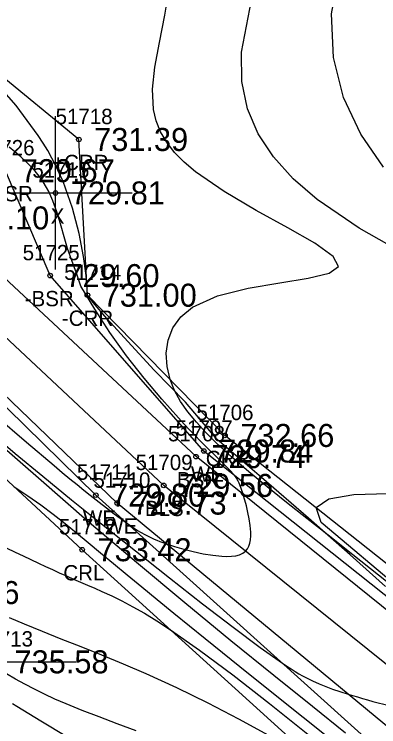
# Model space of a CAD drawing. Extents: x 1378535 to 1380697, y 997729 to 1000024.
# Drawn here: x 1379765.01 to 1379788.79, y 998964.85 to 999011.31 of the extents above; entities that cross this region are included whole.
import ezdxf

# ---------------------------------------------------------------- set-up
doc = ezdxf.new("R2010")
doc.units = 0
for name, color, linetype in [('RD_DTM_BkLn1', 7, 'Continuous'), ('RD_DTM_BkLn2', 7, 'Continuous'), ('RD_DTM_BkLn_txCode', 7, 'Continuous'), ('RD_DTM_Major1', 7, 'Continuous'), ('RD_DTM_Minor1', 7, 'Continuous'), ('RD_EX_H2O', 7, 'Continuous'), ('RD_EX_H2O_txCode', 7, 'Continuous'), ('RD_EX_Misc', 7, 'Continuous'), ('RD_EX_Misc_txCode', 7, 'Continuous'), ('RD_EX_TX_H2O_ELEV', 7, 'Continuous'), ('RD_EX_TX_Misc_ELEV', 7, 'Continuous'), ('RD_SMD_Locator', 7, 'Continuous')]:
    doc.layers.add(name, color=color, linetype=linetype)

msp = doc.modelspace()

# ---------------------------------------------------------------- linework, layer by layer
at = {"layer": 'RD_DTM_BkLn1'}
msp.add_lwpolyline([(1380069.494, 998763.848), (1380063.849, 998771.801), (1380055.685, 998789.009), (1380046.97, 998791.391), (1380041.083, 998789.113), (1380026.367, 998796.632), (1380010.681, 998805.255), (1379998.761, 998803.758), (1379975.745, 998804.783), (1379927.549, 998831.825), (1379913.976, 998838.724), (1379907.176, 998844.661), (1379906.64, 998853.643), (1379899.037, 998859.818), (1379893.834, 998874.259), (1379889.362, 998880.409), (1379879.396, 998896.13), (1379864.401, 998911.924), (1379857.767, 998920.384), (1379839.603, 998931.53), (1379815.916, 998947.525), (1379774.763, 998980.586), (1379757.71, 998996.541), (1379750.233, 999010.437)], dxfattribs=at)
at = {"layer": 'RD_DTM_BkLn2'}
for points in [[(1380068.669, 998773.353), (1380055.416, 998791.262), (1380046.405, 998792.892), (1380040.759, 998790.306), (1380029.119, 998801.125), (1380010.691, 998809.061), (1379998.75, 998804.999), (1379976.167, 998807.09), (1379928.643, 998833.57), (1379917.605, 998843.988), (1379907.907, 998846.129), (1379909.914, 998856.179), (1379900.219, 998860.675), (1379897.268, 998867.755), (1379895.377, 998874.668), (1379890.561, 998880.572), (1379881.005, 998897.711), (1379867.047, 998914.158), (1379841.508, 998933.617), (1379816.848, 998950.286), (1379776.874, 998982.461), (1379760.159, 998998.029), (1379755.456, 999017.171)], [(1380079.28, 998746.894), (1380064.652, 998760.82), (1380056.238, 998766.854), (1380048.323, 998775.295), (1380040.023, 998781.877), (1380038.299, 998783.41), (1380023.024, 998795.05), (1380008.825, 998801.508), (1379998.414, 998801.494), (1379975.099, 998802.38), (1379926.598, 998830), (1379913.62, 998838.305), (1379906.017, 998842.599), (1379898.104, 998859.034), (1379896.968, 998860.105), (1379892.086, 998872.241), (1379888.823, 998880.103), (1379877.516, 998895.016), (1379862.887, 998910.551), (1379839.307, 998931.091), (1379814.312, 998944.238), (1379771.727, 998979.433), (1379755.659, 998994.851), (1379748.702, 999008.829)]]:
    msp.add_lwpolyline(points, dxfattribs=at)
at = {"layer": 'RD_DTM_Major1'}
for points in [[(1379763.769, 998985.155), (1379765.807, 998983.399), (1379767.607, 998981.885), (1379768.145, 998981.438), (1379768.648, 998981.025), (1379769.117, 998980.641), (1379769.555, 998980.286), (1379769.965, 998979.958), (1379770.347, 998979.654), (1379770.741, 998979.344), (1379771.107, 998979.059), (1379771.449, 998978.798), (1379771.769, 998978.557), (1379772.069, 998978.336), (1379772.352, 998978.132), (1379772.594, 998977.962), (1379772.829, 998977.803), (1379773.061, 998977.653), (1379773.296, 998977.512), (1379773.538, 998977.377), (1379773.791, 998977.247), (1379773.957, 998977.168), (1379774.13, 998977.09), (1379774.314, 998977.013), (1379774.509, 998976.935), (1379774.716, 998976.857), (1379774.939, 998976.778), (1379775.475, 998976.603), (1379776.067, 998976.429), (1379776.693, 998976.269), (1379777.33, 998976.131), (1379777.958, 998976.027), (1379778.554, 998975.965), (1379778.883, 998975.953), (1379779.189, 998975.964), (1379779.468, 998976), (1379779.717, 998976.064), (1379779.931, 998976.161), (1379780.107, 998976.293), (1379780.23, 998976.443), (1379780.321, 998976.621), (1379780.385, 998976.824), (1379780.423, 998977.048), (1379780.44, 998977.29), (1379780.438, 998977.546), (1379780.405, 998977.965), (1379780.342, 998978.397), (1379780.258, 998978.828), (1379780.16, 998979.245), (1379780.057, 998979.633), (1379779.956, 998979.98), (1379779.889, 998980.196), (1379779.825, 998980.389), (1379779.759, 998980.563), (1379779.69, 998980.722), (1379779.613, 998980.872), (1379779.525, 998981.018), (1379779.498, 998981.059), (1379779.47, 998981.1), (1379779.441, 998981.141), (1379779.41, 998981.183), (1379779.378, 998981.225), (1379779.344, 998981.267), (1379779.158, 998981.485), (1379778.937, 998981.721), (1379778.684, 998981.978), (1379778.4, 998982.257), (1379778.088, 998982.56), (1379777.751, 998982.889), (1379777.452, 998983.184), (1379777.137, 998983.5), (1379776.807, 998983.836), (1379776.461, 998984.195), (1379776.1, 998984.577), (1379775.723, 998984.984), (1379774.633, 998986.208), (1379773.488, 998987.574), (1379772.343, 998989.038), (1379771.255, 998990.552), (1379770.278, 998992.074), (1379769.348, 998993.587), (1379769.082, 998994.419), (1379768.761, 998995.247), (1379768.494, 998996.038), (1379768.265, 998996.787), (1379768.062, 998997.491), (1379767.869, 998998.148), (1379767.759, 998998.496), (1379767.646, 998998.829), (1379767.528, 998999.146), (1379767.403, 998999.45), (1379767.268, 998999.741), (1379767.122, 999000.02), (1379766.896, 999000.391), (1379766.646, 999000.743), (1379766.373, 999001.078), (1379766.079, 999001.4), (1379765.765, 999001.711), (1379765.432, 999002.015), (1379765.06, 999002.332), (1379764.67, 999002.641)], [(1379781.62, 998964.285), (1379779.673, 998965.344), (1379777.652, 998966.385), (1379775.613, 998967.379), (1379773.61, 998968.297), (1379772.139, 998968.931), (1379770.724, 998969.514), (1379769.368, 998970.056), (1379768.074, 998970.566), (1379766.845, 998971.055), (1379765.684, 998971.532), (1379764.7, 998971.957)]]:
    msp.add_lwpolyline(points, dxfattribs=at)
at = {"layer": 'RD_DTM_Minor1'}
for points in [[(1379790.63, 998995.602), (1379787.515, 998997.364), (1379784.78, 998999.233), (1379783.215, 999000.579), (1379781.924, 999002.003), (1379780.924, 999003.52), (1379780.23, 999005.151), (1379779.86, 999006.914), (1379779.829, 999008.827), (1379780.481, 999012.249), (1379781.791, 999015.99), (1379783.487, 999019.928), (1379785.296, 999023.939), (1379786.946, 999027.904), (1379788.166, 999031.699), (1379788.644, 999034.192), (1379788.849, 999036.56)], [(1379789.11, 999001.332), (1379787.615, 999003.487), (1379786.501, 999005.871), (1379785.843, 999008.485), (1379785.717, 999011.335), (1379786.562, 999015.953), (1379788.378, 999021.005), (1379790.821, 999026.404)], [(1379790.484, 998973.368), (1379788.766, 998974.744), (1379787.103, 998976.068), (1379785.498, 998977.337), (1379784.109, 998978.43), (1379782.777, 998979.482), (1379781.51, 998980.497), (1379780.317, 998981.48), (1379779.207, 998982.436), (1379778.187, 998983.369), (1379777.503, 998984.041), (1379776.907, 998984.72), (1379776.347, 998985.389), (1379775.856, 998986.066), (1379775.47, 998986.767), (1379775.179, 998987.491), (1379774.977, 998988.345), (1379774.928, 998989.21), (1379775.05, 998990.058), (1379775.362, 998990.859), (1379775.883, 998991.586), (1379776.632, 998992.21), (1379778.281, 998992.953), (1379780.276, 998993.454), (1379782.341, 998993.803), (1379784.198, 998994.093), (1379785.568, 998994.416), (1379786.174, 998994.862), (1379785.808, 998995.521), (1379784.615, 998996.373), (1379782.858, 998997.384), (1379780.8, 998998.521), (1379778.705, 998999.752), (1379776.837, 999001.042), (1379776.1, 999001.667), (1379775.475, 999002.305), (1379774.961, 999002.962), (1379774.558, 999003.644), (1379774.268, 999004.357), (1379774.09, 999005.109), (1379774.029, 999006.419), (1379774.185, 999007.865), (1379774.477, 999009.47), (1379774.827, 999011.254), (1379775.156, 999013.238)], [(1379789.23, 998973.987), (1379786.918, 998976.054), (1379784.212, 998978.453), (1379781.132, 998981.099), (1379778.255, 998983.583), (1379776.174, 998986.006), (1379774.144, 998988.11), (1379772.413, 998989.972), (1379771.06, 998991.48), (1379770.159, 998992.522), (1379769.787, 998992.985), (1379769.786, 998992.99), (1379769.785, 998992.995), (1379769.784, 998993), (1379769.781, 998993.016), (1379769.766, 998993.412), (1379769.695, 998994.276), (1379769.534, 998995.509), (1379769.252, 998997.009), (1379768.817, 998998.674), (1379768.197, 999000.403), (1379767.974, 999000.911), (1379767.733, 999001.416), (1379767.472, 999001.917), (1379767.193, 999002.415), (1379766.896, 999002.91), (1379766.579, 999003.401), (1379765.129, 999005.349), (1379763.519, 999007.171)], [(1379763.338, 998984.141), (1379765.068, 998982.674), (1379766.872, 998981.181), (1379768.75, 998979.655), (1379770.7, 998978.087), (1379772.918, 998976.314), (1379775.142, 998974.551), (1379777.293, 998972.868), (1379779.289, 998971.333), (1379781.053, 998970.018), (1379782.505, 998968.991), (1379782.8, 998968.794), (1379783.075, 998968.616), (1379783.333, 998968.454), (1379783.577, 998968.308), (1379783.809, 998968.175), (1379784.033, 998968.053), (1379784.471, 998967.833), (1379784.9, 998967.642), (1379785.332, 998967.471), (1379785.782, 998967.31), (1379786.264, 998967.151), (1379786.792, 998966.983), (1379787.09, 998966.889), (1379787.403, 998966.792), (1379787.729, 998966.693), (1379788.065, 998966.595), (1379788.409, 998966.499), (1379788.759, 998966.407), (1379789.485, 998966.239)], [(1379763.832, 998983.474), (1379766.76, 998980.927), (1379769.77, 998978.307), (1379772.98, 998975.572), (1379776.13, 998972.944), (1379779.145, 998970.472), (1379781.949, 998968.202), (1379784.466, 998966.182), (1379786.62, 998964.46)], [(1379764.979, 998980.523), (1379765.9, 998979.913), (1379766.753, 998979.31), (1379767.556, 998978.709), (1379768.325, 998978.106), (1379769.077, 998977.495), (1379769.83, 998976.873), (1379770.647, 998976.194), (1379771.496, 998975.488), (1379772.387, 998974.749), (1379773.332, 998973.968), (1379774.343, 998973.138), (1379775.43, 998972.25), (1379777.477, 998970.594), (1379779.734, 998968.782), (1379782.152, 998966.847), (1379787.289, 998962.739)], [(1379790.536, 998973.528), (1379788.625, 998975.142), (1379786.808, 998976.674), (1379785.037, 998978.169), (1379784.702, 998979.135), (1379785.529, 998979.703), (1379787.158, 998979.985), (1379789.385, 998980.058)], [(1379763.868, 998976.808), (1379765.076, 998976.243), (1379765.602, 998975.992), (1379766.587, 998975.521), (1379767.051, 998975.301), (1379767.501, 998975.092), (1379767.938, 998974.893), (1379768.412, 998974.683), (1379768.878, 998974.482), (1379769.339, 998974.285), (1379769.8, 998974.088), (1379770.264, 998973.887), (1379770.736, 998973.677), (1379771.373, 998973.381), (1379772.039, 998973.051), (1379772.745, 998972.677), (1379773.501, 998972.247), (1379774.316, 998971.75), (1379775.201, 998971.175), (1379777.101, 998969.843), (1379779.263, 998968.225), (1379781.661, 998966.358), (1379784.267, 998964.28)], [(1379772.968, 998964.582), (1379771.733, 998965.047), (1379770.551, 998965.49), (1379769.433, 998965.919), (1379768.388, 998966.341), (1379767.663, 998966.654), (1379766.978, 998966.97), (1379766.325, 998967.291), (1379765.699, 998967.618), (1379765.091, 998967.954), (1379764.497, 998968.301)], [(1379768.441, 998964.189), (1379766.745, 998965.209), (1379765.189, 998966.17), (1379764.898, 998966.352)]]:
    msp.add_lwpolyline(points, dxfattribs=at)
at = {"layer": 'RD_EX_H2O'}
for points in [[(1379867.26, 998914.916), (1379841.927, 998933.998), (1379817.546, 998950.921), (1379777.378, 998982.829), (1379767.355, 998994.267), (1379764.434, 999001.11), (1379758.208, 999012.182), (1379756.794, 999014.963), (1379755.875, 999017.651), (1379756.704, 999019.626)], [(1379769.222, 999003.144), (1379758.208, 999012.182), (1379756.704, 999019.626)], [(1379861.306, 998910.256), (1379835.533, 998927.591), (1379812.628, 998941.87), (1379770.332, 998979.951), (1379755.348, 998994.627), (1379747.404, 999008.004), (1379729.374, 998999.597)], [(1379888.525, 998891.494), (1379883.08, 998899.783), (1379871.212, 998917.722), (1379860.107, 998928.34), (1379842.702, 998935.059), (1379819.014, 998951.946), (1379778.759, 998983.844), (1379769.782, 998992.99), (1379769.222, 999003.144)], [(1379856.023, 998913.003), (1379850.337, 998908.19), (1379843.282, 998909.717), (1379838.494, 998918.437), (1379834.478, 998926.252), (1379833.82, 998926.599), (1379811.244, 998938.516), (1379769.444, 998976.392), (1379752.612, 998991.966), (1379744.315, 999002.648)]]:
    msp.add_lwpolyline(points, dxfattribs=at)
at = {"layer": 'RD_EX_Misc'}
for p, q in [((1379767.704, 998994.655), (1379767.704, 999004.655)), ((1379762.704, 998999.655), (1379772.704, 998999.655)), ((1379759.028, 998969.081), (1379769.028, 998969.081))]:
    msp.add_line(p, q, dxfattribs=at)
at = {"layer": 'RD_SMD_Locator'}
for centre in [(1379769.222, 999003.144), (1379767.704, 998999.655), (1379767.355, 998994.267), (1379769.782, 998992.99), (1379778.759, 998983.844), (1379776.874, 998982.461), (1379777.378, 998982.829), (1379774.763, 998980.586), (1379770.332, 998979.951), (1379771.727, 998979.433), (1379769.444, 998976.392)]:
    msp.add_circle(centre, 0.15, dxfattribs=at)

# ---------------------------------------------------------------- texts
at = {"layer": 'RD_DTM_BkLn_txCode'}
for s, p in [('51726', (1379762.615, 999002.11)), ('+BSR', (1379762.694, 998999.11)), ('51725', (1379765.56, 998995.267)), ('-BSR', (1379765.694, 998992.267)), ('51708', (1379775.039, 998983.461)), ('51709', (1379772.928, 998981.586)), ('BSR', (1379775.622, 998980.461)), ('BLS', (1379773.535, 998978.586))]:
    msp.add_text(s, height=1, dxfattribs=at).set_placement(p)
at = {"layer": 'RD_EX_H2O_txCode'}
for s, p in [('51718', (1379767.71, 999004.144)), ('+CRR', (1379767.482, 999001.144)), ('51714', (1379768.27, 998993.99)), ('-CRR', (1379768.121, 998990.99)), ('51706', (1379776.901, 998984.844)), ('51707', (1379775.543, 998983.829)), ('CRR', (1379777.507, 998981.844)), ('51711', (1379769.104, 998980.951)), ('WE', (1379776.539, 998980.829)), ('51710', (1379770.176, 998980.433)), ('WE', (1379769.493, 998977.951)), ('51712', (1379767.932, 998977.392)), ('WE', (1379770.888, 998977.433)), ('CRL', (1379768.216, 998974.392))]:
    msp.add_text(s, height=1, dxfattribs=at).set_placement(p)
at = {"layer": 'RD_EX_Misc_txCode'}
for s, p in [('51715', (1379766.192, 999000.655)), ('X', (1379767.389, 998997.655)), ('51713', (1379762.516, 998970.081))]:
    msp.add_text(s, height=1, dxfattribs=at).set_placement(p)
at = {"layer": 'RD_EX_TX_H2O_ELEV'}
for s, p in [('731.39', (1379770.222, 999002.394)), ('731.00', (1379770.782, 998992.24)), ('732.66', (1379779.759, 998983.094)), ('729.84', (1379778.378, 998982.079)), ('729.80', (1379771.332, 998979.201)), ('729.73', (1379772.727, 998978.683)), ('733.42', (1379770.444, 998975.642))]:
    msp.add_text(s, height=1.5, dxfattribs=at).set_placement(p)
at = {"layer": 'RD_EX_TX_Misc_ELEV'}
for s, p in [('729.67', (1379765.434, 999000.36)), ('729.81', (1379768.704, 998998.905)), ('729.10', (1379761.159, 998997.279)), ('729.60', (1379768.355, 998993.517)), ('729.74', (1379777.874, 998981.711)), ('729.56', (1379775.763, 998979.836)), ('735.26', (1379759.214, 998972.849)), ('735.58', (1379765.028, 998968.331))]:
    msp.add_text(s, height=1.5, dxfattribs=at).set_placement(p)

doc.saveas('drawing.dxf')
